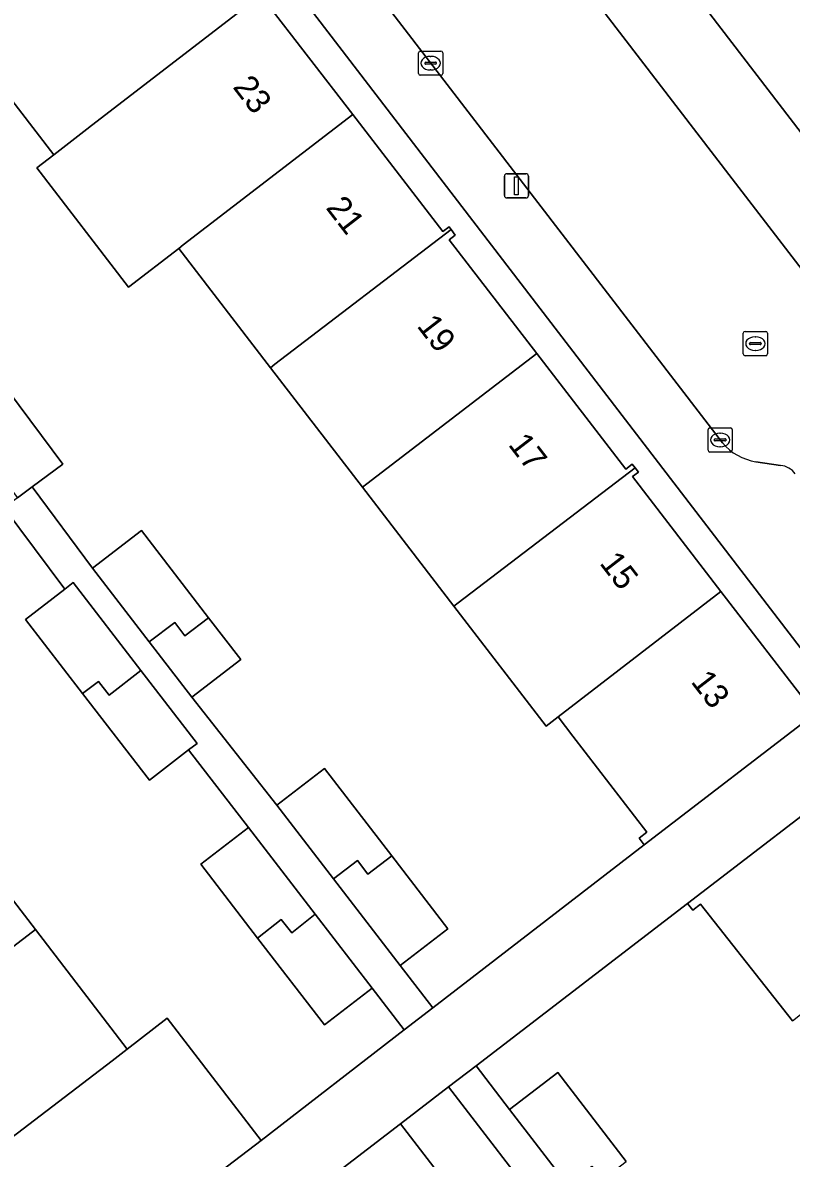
# Model space of a CAD drawing. Extents: x 159352 to 160617, y 385888 to 387323.
# Drawn here: x 159828.84 to 159860.54, y 386787.94 to 386834.76 of the extents above; entities that cross this region are included whole.
import ezdxf

# ---------------------------------------------------------------- set-up
doc = ezdxf.new("R2010")
doc.units = 0
for name, color, linetype in [('IMGEO_Erf', 7, 'Continuous'), ('IMGEO_Kolk', 7, 'Continuous'), ('IMGEO_Lichtmast', 7, 'Continuous'), ('IMGEO_Muur', 7, 'Continuous'), ('IMGEO_Pand', 7, 'Continuous'), ('IMGEO_Pand_nummerreeks', 7, 'Continuous'), ('IMGEO_Rijbaan_lokaal_open', 7, 'Continuous'), ('IMGEO_Rioolput', 7, 'Continuous'), ('IMGEO_Voetpad_open', 7, 'Continuous')]:
    doc.layers.add(name, color=color, linetype=linetype)

msp = doc.modelspace()

# ---------------------------------------------------------------- linework, layer by layer
at = {"layer": 'IMGEO_Erf'}
for points in [[(159822.908, 386879.759), (159881.774, 386803.094)], [(159862.444, 386806.998), (159816.082, 386867.396)], [(159838.804, 386835.717), (159842.453, 386830.975), (159846.168, 386826.146), (159846.422, 386826.342), (159846.509, 386826.228), (159846.681, 386826.005), (159846.433, 386825.814), (159850.039, 386821.126), (159853.71, 386816.354), (159853.979, 386816.56), (159854.098, 386816.405), (159854.233, 386816.23), (159853.996, 386816.048), (159857.639, 386811.313), (159861.297, 386806.558)], [(159828.251, 386819.568), (159830.489, 386816.56), (159829.224, 386815.619), (159831.719, 386812.265), (159833.734, 386813.818), (159836.506, 386810.221), (159837.83, 386808.502), (159835.815, 386806.95), (159839.318, 386802.501), (159841.284, 386804.015), (159844.06, 386800.408), (159846.373, 386797.403), (159844.407, 386795.89), (159845.755, 386794.14), (159854.477, 386800.858), (159854.264, 386801.136), (159854.582, 386801.38), (159851.533, 386805.344), (159850.924, 386806.136), (159850.43, 386805.756), (159846.626, 386810.701), (159842.853, 386815.604), (159839.058, 386820.537), (159835.273, 386825.457), (159833.199, 386823.861), (159829.418, 386828.776), (159830.118, 386829.314), (159826.329, 386834.229)], [(159825.589, 386802.283), (159829.36, 386797.374), (159833.147, 386792.444), (159834.799, 386793.713), (159838.668, 386788.677), (159844.577, 386793.233), (159843.253, 386794.952), (159841.287, 386793.437), (159838.526, 386797.02), (159836.181, 386800.064), (159838.147, 386801.579), (159835.681, 386804.779), (159834.062, 386803.532), (159831.312, 386807.102), (159828.956, 386810.159), (159830.572, 386811.404), (159828.073, 386814.763)], [(159860.594, 386793.607), (159856.792, 386798.416), (159856.474, 386798.172), (159856.26, 386798.449), (159847.536, 386791.757), (159848.92, 386789.953), (159850.903, 386791.476), (159853.723, 386787.804)], [(159848.172, 386784.476), (159844.419, 386789.366), (159840.523, 386786.371)]]:
    msp.add_lwpolyline(points, dxfattribs=at)
at = {"layer": 'IMGEO_Kolk'}
for p, q in [((159845.162, 386832.666), (159845.162, 386833.518)), ((159845.237, 386833.592), (159846.089, 386833.592)), ((159845.65, 386833.372), (159845.675, 386833.372)), ((159846.163, 386833.518), (159846.163, 386832.666)), ((159845.421, 386833.086), (159845.421, 386833.098)), ((159845.859, 386833.049), (159845.461, 386833.049)), ((159845.464, 386833.135), (159845.862, 386833.135)), ((159845.673, 386832.812), (159845.648, 386832.812)), ((159845.905, 386833.098), (159845.905, 386833.086)), ((159846.089, 386832.592), (159845.237, 386832.592)), ((159857.104, 386817.132), (159857.104, 386817.984)), ((159857.179, 386818.058), (159858.031, 386818.058)), ((159857.592, 386817.838), (159857.617, 386817.838)), ((159858.105, 386817.984), (159858.105, 386817.132)), ((159857.363, 386817.552), (159857.363, 386817.564)), ((159857.801, 386817.515), (159857.403, 386817.515)), ((159857.406, 386817.601), (159857.804, 386817.601)), ((159857.847, 386817.564), (159857.847, 386817.552)), ((159858.031, 386817.058), (159857.179, 386817.058)), ((159857.615, 386817.278), (159857.59, 386817.278))]:
    msp.add_line(p, q, dxfattribs=at)
for points in [[(159845.162, 386832.666), (159845.162, 386833.518)], [(159845.237, 386833.592), (159846.089, 386833.592)], [(159846.163, 386833.518), (159846.163, 386832.666)], [(159846.089, 386832.592), (159845.237, 386832.592)], [(159857.104, 386817.132), (159857.104, 386817.984)], [(159857.179, 386818.058), (159858.031, 386818.058)], [(159858.105, 386817.984), (159858.105, 386817.132)], [(159858.031, 386817.058), (159857.179, 386817.058)]]:
    msp.add_lwpolyline(points, dxfattribs=at)
for centre, radius, start, end in [((159845.239, 386833.516), 0.0765, 91.552, 178.448), ((159845.239, 386833.516), 0.0765, 91.552, 178.448), ((159846.087, 386833.516), 0.0765, 1.552, 88.448), ((159846.087, 386833.516), 0.0765, 1.552, 88.448), ((159845.461, 386833.095), 0.0403, 85.8775, 175.7526), ((159845.458, 386833.085), 0.0366, 178.938, 274.7102), ((159845.862, 386833.092), 0.043, 264.8664, 352.4533), ((159845.866, 386833.097), 0.0386, 1.7309, 96.639), ((159845.239, 386832.668), 0.0765, 181.552, 268.448), ((159845.239, 386832.668), 0.0765, 181.552, 268.448), ((159846.087, 386832.668), 0.0765, 271.552, 358.448), ((159846.087, 386832.668), 0.0765, 271.552, 358.448), ((159857.181, 386817.982), 0.0765, 91.552, 178.448), ((159857.181, 386817.982), 0.0765, 91.552, 178.448), ((159858.029, 386817.982), 0.0765, 1.552, 88.448), ((159858.029, 386817.982), 0.0765, 1.552, 88.448), ((159857.403, 386817.561), 0.0403, 85.8775, 175.7526), ((159857.4, 386817.551), 0.0366, 178.938, 274.7102), ((159857.804, 386817.558), 0.043, 264.8664, 352.4533), ((159857.808, 386817.563), 0.0386, 1.7309, 96.639), ((159857.181, 386817.134), 0.0765, 181.552, 268.448), ((159857.181, 386817.134), 0.0765, 181.552, 268.448), ((159858.029, 386817.134), 0.0765, 271.552, 358.448), ((159858.029, 386817.134), 0.0765, 271.552, 358.448)]:
    msp.add_arc(centre, radius, start, end, dxfattribs=at)
for centre, major_axis, ratio, start_param, end_param in [((159845.649, 386833.092), (-0.387, 0.002), 0.722429, 4.712389, 7.853982), ((159845.674, 386833.092), (-0.39, 0.002), 0.717154, 1.570796, 4.712389), ((159857.591, 386817.558), (-0.387, 0.002), 0.722429, 4.712389, 7.853982), ((159857.616, 386817.558), (-0.39, 0.002), 0.717154, 1.570796, 4.712389)]:
    msp.add_ellipse(centre, major_axis=major_axis, ratio=ratio, start_param=start_param, end_param=end_param, dxfattribs=at)
at = {"layer": 'IMGEO_Lichtmast'}
for p, q in [((159848.706, 386827.635), (159848.706, 386828.435)), ((159848.706, 386828.435), (159848.706, 386827.635)), ((159848.806, 386828.535), (159849.596, 386828.535)), ((159849.596, 386828.535), (159848.806, 386828.535)), ((159849.696, 386828.435), (159849.696, 386827.635)), ((159849.696, 386827.635), (159849.696, 386828.435)), ((159849.596, 386827.535), (159848.806, 386827.535)), ((159848.806, 386827.535), (159849.596, 386827.535))]:
    msp.add_line(p, q, dxfattribs=at)
msp.add_lwpolyline([(159849.126, 386828.41), (159849.276, 386828.41), (159849.276, 386827.66), (159849.126, 386827.66), (159849.126, 386828.41)], dxfattribs=at)
for centre, start, end in [((159848.806, 386828.435), 90, 180), ((159848.806, 386828.435), 90, 180), ((159849.596, 386828.435), 0, 90), ((159849.596, 386828.435), 360, 90), ((159848.806, 386827.635), 180, 270), ((159848.806, 386827.635), 180, 270), ((159849.596, 386827.635), 270, 0), ((159849.596, 386827.635), 270, 0)]:
    msp.add_arc(centre, 0.1, start, end, dxfattribs=at)
at = {"layer": 'IMGEO_Muur'}
msp.add_lwpolyline([(159838.53, 386784.849), (159844.419, 386789.366)], dxfattribs=at)
at = {"layer": 'IMGEO_Pand'}
for points in [[(159826.329, 386834.229), (159830.118, 386829.314), (159831.489, 386830.375), (159831.68, 386830.523), (159838.937, 386836.112), (159838.862, 386836.21), (159838.582, 386835.995), (159834.873, 386840.816), (159827.899, 386835.445), (159827.707, 386835.291)], [(159838.804, 386835.717), (159839.079, 386835.928), (159838.937, 386836.112), (159831.68, 386830.523), (159831.489, 386830.375), (159830.118, 386829.314), (159829.418, 386828.776), (159833.199, 386823.861), (159835.273, 386825.457), (159835.461, 386825.602), (159842.453, 386830.975)], [(159846.509, 386826.228), (159846.422, 386826.342), (159846.168, 386826.146), (159842.453, 386830.975), (159835.461, 386825.602), (159835.273, 386825.457), (159839.058, 386820.537), (159839.242, 386820.68)], [(159839.242, 386820.68), (159839.058, 386820.537), (159842.853, 386815.604), (159843.035, 386815.743), (159850.039, 386821.126), (159846.433, 386825.814), (159846.681, 386826.005), (159846.509, 386826.228)], [(159854.098, 386816.405), (159853.979, 386816.56), (159853.71, 386816.354), (159850.039, 386821.126), (159843.035, 386815.743), (159842.853, 386815.604), (159846.626, 386810.701), (159846.804, 386810.837)], [(159828.251, 386819.568), (159827.289, 386818.853), (159826.863, 386819.427), (159825.896, 386818.709), (159826.361, 386818.105), (159828.62, 386815.17), (159829.224, 386815.619), (159830.489, 386816.56)], [(159846.804, 386810.837), (159846.626, 386810.701), (159850.43, 386805.756), (159850.924, 386806.136), (159857.639, 386811.313), (159853.996, 386816.048), (159854.233, 386816.23), (159854.098, 386816.405)], [(159834.059, 386809.229), (159835.107, 386810.03), (159835.531, 386809.476), (159836.506, 386810.221), (159833.734, 386813.818), (159831.719, 386812.265)], [(159830.922, 386811.674), (159830.572, 386811.404), (159828.956, 386810.159), (159831.312, 386807.102), (159831.962, 386807.604), (159832.399, 386807.036), (159833.714, 386808.051)], [(159861.737, 386806.442), (159861.517, 386806.728), (159861.297, 386806.558), (159857.639, 386811.313), (159850.924, 386806.136), (159851.533, 386805.344), (159854.582, 386801.38), (159854.264, 386801.136), (159854.477, 386800.858)], [(159836.506, 386810.221), (159835.531, 386809.476), (159835.107, 386810.03), (159834.059, 386809.229), (159835.815, 386806.95), (159837.83, 386808.502)], [(159833.714, 386808.051), (159832.399, 386807.036), (159831.962, 386807.604), (159831.312, 386807.102), (159834.062, 386803.532), (159835.681, 386804.779), (159836.028, 386805.047)], [(159842.65, 386800.213), (159843.078, 386799.655), (159844.06, 386800.408), (159841.284, 386804.015), (159839.318, 386802.501), (159841.662, 386799.456)], [(159856.26, 386798.449), (159856.474, 386798.172), (159856.792, 386798.416), (159860.594, 386793.607), (159867.163, 386798.8), (159863.509, 386803.561), (159863.743, 386803.741), (159863.526, 386804.025)], [(159825.298, 386802.059), (159818.324, 386796.746), (159821.991, 386791.972), (159821.668, 386791.724), (159821.78, 386791.578), (159829.063, 386797.146), (159829.36, 386797.374), (159825.589, 386802.283)], [(159839.498, 386797.789), (159839.935, 386797.237), (159840.903, 386798.003), (159838.147, 386801.579), (159836.181, 386800.064), (159838.526, 386797.02)], [(159841.662, 386799.456), (159844.407, 386795.89), (159846.373, 386797.403), (159844.06, 386800.408), (159843.078, 386799.655), (159842.65, 386800.213)], [(159838.526, 386797.02), (159841.287, 386793.437), (159843.253, 386794.952), (159840.903, 386798.003), (159839.935, 386797.237), (159839.498, 386797.789)], [(159829.063, 386797.146), (159821.78, 386791.578), (159821.943, 386791.366), (159822.256, 386791.607), (159825.88, 386786.89), (159832.523, 386791.964), (159833.147, 386792.444), (159829.36, 386797.374)], [(159836.708, 386787.171), (159838.668, 386788.677), (159834.799, 386793.713), (159833.147, 386792.444), (159832.523, 386791.964), (159825.88, 386786.89), (159829.499, 386782.178), (159829.172, 386781.928), (159829.436, 386781.584)], [(159852.313, 386787.609), (159852.741, 386787.051), (159853.723, 386787.804), (159850.903, 386791.476), (159848.92, 386789.953), (159851.311, 386786.841)], [(159844.419, 386789.366), (159848.172, 386784.476), (159849.143, 386785.244), (159849.58, 386784.692), (159850.561, 386785.468), (159846.402, 386790.887)]]:
    msp.add_lwpolyline(points, close=True, dxfattribs=at)
at = {"layer": 'IMGEO_Rijbaan_lokaal_open'}
for points in [[(159858.094, 386828.317), (159843.84, 386846.887), (159821.703, 386875.767), (159816.14, 386871.504), (159857.697, 386817.439)], [(159889.839, 386787.01), (159880.143, 386799.688), (159858.094, 386828.317)], [(159859.079, 386816.66), (159860.093, 386816.506)]]:
    msp.add_lwpolyline(points, dxfattribs=at)
for centre, radius, start, end in [((159859.434, 386818.906), 2.274, 220.1761, 261.0061), ((159860.018, 386815.668), 0.841, 35.4435, 84.8646)]:
    msp.add_arc(centre, radius, start, end, dxfattribs=at)
at = {"layer": 'IMGEO_Rioolput'}
for p, q in [((159858.632, 386822.03), (159859.484, 386822.03)), ((159858.557, 386821.104), (159858.557, 386821.956)), ((159858.859, 386821.573), (159859.257, 386821.573)), ((159859.045, 386821.81), (159859.07, 386821.81)), ((159859.558, 386821.956), (159859.558, 386821.104)), ((159858.816, 386821.524), (159858.816, 386821.536)), ((159859.254, 386821.487), (159858.856, 386821.487)), ((159859.068, 386821.25), (159859.043, 386821.25)), ((159859.3, 386821.536), (159859.3, 386821.524)), ((159859.484, 386821.03), (159858.632, 386821.03))]:
    msp.add_line(p, q, dxfattribs=at)
for points in [[(159858.632, 386822.03), (159859.484, 386822.03)], [(159858.557, 386821.104), (159858.557, 386821.956)], [(159859.558, 386821.956), (159859.558, 386821.104)], [(159859.484, 386821.03), (159858.632, 386821.03)]]:
    msp.add_lwpolyline(points, dxfattribs=at)
for centre, radius, start, end in [((159858.634, 386821.954), 0.0765, 91.552, 178.448), ((159858.634, 386821.954), 0.0765, 91.552, 178.448), ((159859.482, 386821.954), 0.0765, 1.552, 88.448), ((159859.482, 386821.954), 0.0765, 1.552, 88.448), ((159858.856, 386821.533), 0.0403, 85.8775, 175.7526), ((159859.261, 386821.535), 0.0386, 1.7309, 96.639), ((159858.634, 386821.106), 0.0765, 181.552, 268.448), ((159858.634, 386821.106), 0.0765, 181.552, 268.448), ((159858.853, 386821.523), 0.0366, 178.938, 274.7102), ((159859.257, 386821.53), 0.043, 264.8664, 352.4533), ((159859.482, 386821.106), 0.0765, 271.552, 358.448), ((159859.482, 386821.106), 0.0765, 271.552, 358.448)]:
    msp.add_arc(centre, radius, start, end, dxfattribs=at)
for centre, major_axis, ratio, start_param, end_param in [((159859.044, 386821.53), (-0.387, 0.002), 0.722429, 4.712389, 7.853982), ((159859.069, 386821.53), (-0.39, 0.002), 0.717154, 1.570796, 4.712389)]:
    msp.add_ellipse(centre, major_axis=major_axis, ratio=ratio, start_param=start_param, end_param=end_param, dxfattribs=at)
at = {"layer": 'IMGEO_Voetpad_open'}
for points in [[(159885.425, 386798.332), (159881.776, 386803.074), (159881.774, 386803.094), (159822.908, 386879.759)], [(159821.253, 386876.355), (159821.703, 386875.767), (159843.84, 386846.887), (159858.094, 386828.317), (159880.143, 386799.688)], [(159814.745, 386873.025), (159811.464, 386870.728), (159807.746, 386868.126), (159811.142, 386863.669), (159816.082, 386867.396), (159862.444, 386806.998), (159864.301, 386804.62), (159890.713, 386770.139), (159890.726, 386770.139), (159893.267, 386766.813)], [(159857.697, 386817.439), (159816.14, 386871.504), (159815.767, 386871.989)], [(159860.093, 386816.506), (159859.079, 386816.66)]]:
    msp.add_lwpolyline(points, dxfattribs=at)
for points in [[(159839.318, 386802.501), (159835.815, 386806.95), (159834.059, 386809.229), (159831.719, 386812.265), (159829.224, 386815.619), (159828.62, 386815.17), (159828.073, 386814.763), (159830.572, 386811.404), (159830.922, 386811.674), (159833.714, 386808.051), (159836.028, 386805.047), (159835.681, 386804.779), (159838.147, 386801.579), (159840.903, 386798.003), (159843.253, 386794.952), (159844.577, 386793.233), (159845.755, 386794.14), (159844.407, 386795.89), (159841.662, 386799.456)], [(159856.26, 386798.449), (159863.526, 386804.025), (159864.301, 386804.62), (159862.444, 386806.998), (159861.737, 386806.442), (159854.477, 386800.858), (159845.755, 386794.14), (159844.577, 386793.233), (159838.668, 386788.677), (159836.708, 386787.171), (159829.436, 386781.584), (159826.261, 386779.223), (159828.034, 386776.771), (159831.267, 386779.249), (159838.53, 386784.849), (159840.523, 386786.371), (159844.419, 386789.366), (159846.402, 386790.887), (159847.536, 386791.757)], [(159851.311, 386786.841), (159848.92, 386789.953), (159847.536, 386791.757), (159846.402, 386790.887), (159850.561, 386785.468), (159852.865, 386782.467), (159855.265, 386779.453), (159855.778, 386779.861), (159856.384, 386780.343), (159854, 386783.339)]]:
    msp.add_lwpolyline(points, close=True, dxfattribs=at)
for centre, radius, start, end in [((159859.434, 386818.906), 2.274, 220.1761, 261.0061), ((159860.018, 386815.668), 0.841, 35.4435, 84.8646)]:
    msp.add_arc(centre, radius, start, end, dxfattribs=at)

# ---------------------------------------------------------------- texts
at = {"layer": 'IMGEO_Pand_nummerreeks'}
for s, rotation, p in [('23', 307.6145, (159837.475, 386832.101)), ('21', 307.6132, (159841.312, 386827.123)), ('19', 307.6132, (159845.066, 386822.251)), ('17', 307.6132, (159848.833, 386817.361)), ('15', 307.6132, (159852.6, 386812.472)), ('13', 307.6132, (159856.367, 386807.583))]:
    msp.add_text(s, height=1, rotation=rotation, dxfattribs=at).set_placement(p)

doc.saveas('drawing.dxf')
